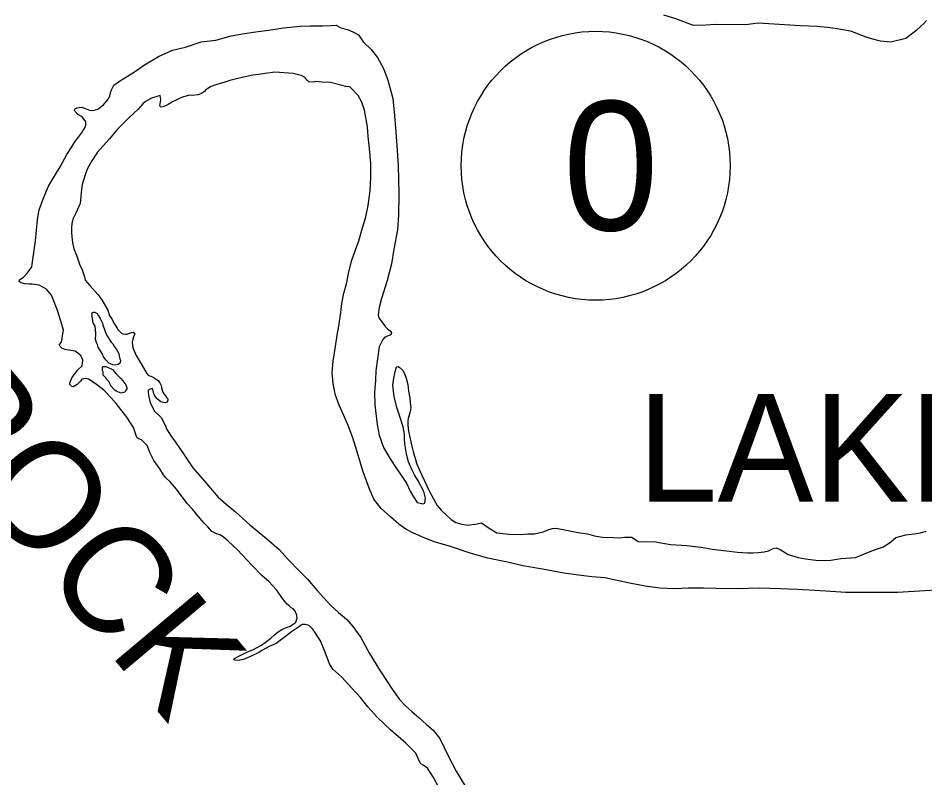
# Model space of a CAD drawing. Extents: x -83719 to 153526, y -11835 to 11446.
# Drawn here: x 8501.5 to 8649.8, y 1063.8 to 1188.1 of the extents above; entities that cross this region are included whole.
import ezdxf

# ---------------------------------------------------------------- set-up
doc = ezdxf.new("R2010")
doc.units = 0
for name, color, linetype in [('Level 11', 7, 'Continuous'), ('Level 27', 7, 'Continuous'), ('Level 9', 7, 'Continuous')]:
    doc.layers.add(name, color=color, linetype=linetype)

msp = doc.modelspace()

# ---------------------------------------------------------------- linework, layer by layer
at = {"layer": 'Level 11'}
msp.add_lwpolyline([(8607.04, 1188.67), (8609.03, 1188.09), (8611.88, 1186.97), (8614.02, 1187), (8615.5, 1187.12), (8620.47, 1187.09), (8622.52, 1187.37), (8629.47, 1186.9), (8632.19, 1186.81), (8633.85, 1186.62), (8635.13, 1186.49), (8637.62, 1186.05), (8639.44, 1185.35), (8640.14, 1185.05), (8641.25, 1184.72), (8642.47, 1184.42), (8644.23, 1184.22), (8646.69, 1184.84), (8648.46, 1186.23), (8649.61, 1187.23), (8650.07, 1187.71)], dxfattribs=at)
at = {"layer": 'Level 27'}
msp.add_circle((8595.95, 1163.97), 22, dxfattribs=at)
at = {"layer": 'Level 9'}
for points in [[(8510.18, 1127.89), (8509.84, 1128.22), (8510.23, 1129.29), (8511.22, 1130.57), (8511.95, 1131.21), (8512.07, 1132.14), (8511.73, 1132.94), (8510.79, 1133.63), (8509.72, 1133.79), (8509.15, 1133.88), (8508.62, 1134.11), (8508.15, 1134.61), (8508.57, 1135.14), (8508.86, 1137.05), (8508.51, 1138.38), (8507.89, 1140.28), (8507.38, 1141.71), (8506.93, 1142.8), (8506.09, 1143.76), (8504.92, 1144.45), (8503.78, 1144.58), (8503.22, 1144.6), (8502.55, 1144.66), (8501.98, 1144.79), (8501.65, 1145.05), (8501.71, 1145.29), (8502.34, 1145.76), (8503, 1146.44), (8503.72, 1147.41), (8503.94, 1149.02), (8504.31, 1151.69), (8504.65, 1155.2), (8504.93, 1156.77), (8505.52, 1158.38), (8506.4, 1160.52), (8506.95, 1161.56), (8508.33, 1163.81), (8509.44, 1165.79), (8510.27, 1167.07), (8510.76, 1167.91), (8511.32, 1168.65), (8511.81, 1169.32), (8512.07, 1169.69), (8512.34, 1170.09), (8512.53, 1170.59), (8512.56, 1171.13), (8511.95, 1171.96), (8511.25, 1172.35), (8510.78, 1172.85), (8510.67, 1173.08), (8510.81, 1173.28), (8511.14, 1173.45), (8511.8, 1173.56), (8512.34, 1173.4), (8513.14, 1173.07), (8513.71, 1173.01), (8514.51, 1173.22), (8515.43, 1173.96), (8516.19, 1174.84), (8516.39, 1175.24), (8516.68, 1176.31), (8517.13, 1177.15), (8518.03, 1177.79), (8520.64, 1179.45), (8522.13, 1180.5), (8524.42, 1181.86), (8526.71, 1182.88), (8528.84, 1183.37), (8531.4, 1184.23), (8533.83, 1184.52), (8536.32, 1185.22), (8538.52, 1185.6), (8540.75, 1185.93), (8542.44, 1186.18), (8544.87, 1186.54), (8547.6, 1186.8), (8549.27, 1186.88), (8551.3, 1186.87), (8552.7, 1186.91), (8553.5, 1186.96), (8554.24, 1186.53), (8555.34, 1186.24), (8556.24, 1185.88), (8557.15, 1185.39), (8557.89, 1184.23), (8559.24, 1183.01), (8560.25, 1181.68), (8561.24, 1179.89), (8561.95, 1177.96), (8562.78, 1174.97), (8563.01, 1172.13), (8563.2, 1170.16), (8563.42, 1167.3), (8563.62, 1163.96), (8563.68, 1161.76), (8563.77, 1159.32), (8563.7, 1155.88), (8563.52, 1153.48), (8562.95, 1150.34), (8562.54, 1147.93), (8561.84, 1145.22)], [(8559.06, 1159.84), (8559.17, 1162.08), (8559.15, 1164.32), (8558.96, 1166.78), (8558.74, 1168.75), (8558.63, 1170.32), (8558.13, 1173.08), (8557.69, 1174.38), (8557.11, 1175.44), (8555.73, 1176.86), (8555.06, 1176.92), (8554.23, 1177.15), (8552.59, 1177.6), (8551.12, 1177.65), (8550.72, 1177.68), (8550.16, 1177.74), (8549.79, 1177.64), (8549.02, 1177.7), (8548.79, 1177.93), (8548.42, 1178.33), (8548.32, 1178.49), (8547.78, 1178.75), (8546.48, 1179.08), (8543.48, 1179.28), (8541.88, 1179.06), (8541.21, 1178.96), (8539.88, 1178.78), (8538.35, 1178.46), (8536.99, 1178.11), (8536.09, 1177.9), (8535.13, 1177.59), (8534.16, 1177.32), (8533.63, 1177.15), (8533.03, 1176.94), (8532.5, 1176.63), (8532.37, 1176.57), (8532.11, 1176.33), (8531.94, 1176.13), (8531.45, 1175.79), (8530.85, 1175.55), (8529.91, 1175.47), (8529.55, 1175.54), (8528.52, 1175.26), (8527.79, 1174.98), (8527.29, 1174.71), (8526.73, 1174.41), (8526, 1174), (8525.57, 1173.76), (8525.3, 1173.66), (8524.93, 1173.55), (8524.73, 1173.59), (8524.63, 1173.85), (8524.69, 1174.15), (8524.73, 1174.39), (8524.82, 1174.82), (8524.68, 1175.45), (8523.29, 1175.01), (8522.29, 1174.5), (8521.86, 1174.09), (8521.1, 1173.25), (8519.55, 1171.83), (8518.83, 1171.06), (8517.64, 1169.91), (8516.42, 1168.4), (8515.4, 1167.22), (8514.47, 1166.18), (8513.52, 1164.76), (8512.8, 1163.52), (8512.54, 1162.82), (8512.09, 1161.45), (8511.92, 1160.91), (8511.83, 1160.07), (8511.74, 1158.97), (8511.68, 1158.3), (8511.59, 1157.77), (8511.33, 1157.17), (8510.94, 1156.33), (8510.45, 1155.32), (8510.28, 1154.82), (8510.19, 1153.95), (8510.17, 1153.02), (8510.24, 1152.42), (8510.38, 1151.42), (8510.59, 1150.38), (8511, 1149.32), (8511.55, 1147.69), (8511.89, 1147.13), (8512.34, 1145.8), (8512.44, 1145.23), (8513.22, 1144.37), (8514.5, 1142.88), (8515.17, 1142.05), (8515.55, 1141.39), (8516.12, 1140.36), (8516.43, 1139.49), (8516.84, 1138.83), (8517.11, 1138.23), (8517.42, 1137.7), (8517.79, 1137.17), (8518.43, 1136.54), (8518.66, 1136.45)], [(8651.68, 1094.52), (8649.78, 1094.43), (8645.39, 1094.15), (8636.89, 1094.13), (8633.62, 1094.34), (8630.89, 1094.51), (8628.89, 1094.62), (8626.18, 1094.73), (8622.68, 1094.83), (8619.22, 1094.73), (8615.59, 1094.79), (8613.59, 1094.84), (8611.09, 1094.88), (8608.92, 1094.76), (8606.45, 1094.83), (8604.02, 1095.18), (8601.48, 1095.65), (8597.44, 1096.55), (8595.34, 1096.73), (8593.57, 1096.91), (8590.76, 1097.31), (8587.26, 1097.98), (8584.05, 1098.52), (8581.51, 1099.12), (8578.31, 1099.79), (8575.43, 1100.6), (8572.06, 1101.73), (8569.55, 1102.44), (8567.51, 1103.26), (8565.94, 1103.94), (8564.9, 1104.53), (8563.76, 1105.32), (8562.38, 1106.54), (8561.84, 1107.01), (8560.83, 1107.9), (8559.68, 1109.42), (8558.87, 1111.21), (8557.91, 1113.91), (8556.87, 1117.34), (8556.22, 1119.47), (8555.43, 1121.46), (8554.72, 1123.09), (8554, 1124.82), (8553.39, 1126.41), (8553.21, 1127.21), (8553, 1128.34), (8552.85, 1130.14), (8553, 1132.02), (8553.41, 1134.39), (8553.66, 1136.23), (8553.91, 1137.73), (8554.26, 1139.94), (8554.44, 1141.41), (8554.76, 1143.11), (8555.24, 1144.89), (8555.49, 1146.36), (8556.01, 1148.37), (8556.59, 1150.04), (8557.18, 1151.68), (8557.82, 1153.82), (8558.37, 1155.63), (8558.75, 1157.47), (8559.06, 1159.84)], [(8561.84, 1145.22), (8560.93, 1142.27), (8560.51, 1140.8), (8560.39, 1139.56), (8560.46, 1139.1), (8560.8, 1138.63), (8561.27, 1137.97), (8561.51, 1137.67), (8561.88, 1137.31), (8562.32, 1136.98), (8562.55, 1136.62), (8562.46, 1136.28), (8561.46, 1135.9), (8561.1, 1135.53), (8560.54, 1134.36), (8560.23, 1132.39), (8559.98, 1130.42), (8559.9, 1128.88), (8559.78, 1126.88), (8559.83, 1124.84), (8560.2, 1121.64), (8560.55, 1119.88), (8561.24, 1117.85), (8562.35, 1116.02), (8563.47, 1114.26), (8564.45, 1112.87), (8564.99, 1112.01), (8565.6, 1110.75), (8566.15, 1109.78), (8566.76, 1108.86), (8567.22, 1108.79), (8567.66, 1108.67), (8568.02, 1108.77), (8568.08, 1109.57), (8567.84, 1110.67), (8566.92, 1112.4), (8566.31, 1113.42), (8565.87, 1114.25), (8565.32, 1115.55), (8565.08, 1116.55), (8564.91, 1117.45), (8564.73, 1118.52), (8564.69, 1119.25), (8564.65, 1120.08), (8564.44, 1121.25), (8563.88, 1123.11), (8563.44, 1124.44), (8562.99, 1126.24), (8562.74, 1128.07), (8562.86, 1128.88), (8563.15, 1130.28), (8563.34, 1131.02), (8563.37, 1131.05), (8563.64, 1131.12), (8563.98, 1130.92), (8564.45, 1130.39), (8564.75, 1129.8), (8564.96, 1129.23), (8565.2, 1128.2), (8565.35, 1127.1), (8565.52, 1125.97), (8565.6, 1125.23), (8565.71, 1124.37), (8565.67, 1124.06), (8565.55, 1123.53), (8565.29, 1122.59), (8565.23, 1122.29), (8565.2, 1121.52), (8565.31, 1120.56), (8565.48, 1119.79), (8565.8, 1118.33), (8566.07, 1117.23), (8566.69, 1115.16), (8567.44, 1113.47), (8568.77, 1110.68), (8569.72, 1108.89), (8570.03, 1108.39), (8570.73, 1107.59), (8571.58, 1106.74), (8572.28, 1106.11), (8573.05, 1105.58), (8573.82, 1105.36), (8574.99, 1105.17), (8576.55, 1105.38), (8577.29, 1105.52), (8578.53, 1104.7), (8579.8, 1103.91), (8581.74, 1103.67), (8583.64, 1103.62), (8584.84, 1103.73), (8585.94, 1103.74), (8587.37, 1104.06), (8588.3, 1104.43), (8588.89, 1104.6), (8589.46, 1104.68), (8590.9, 1104.39), (8593.33, 1103.91), (8594.63, 1103.73), (8595.77, 1103.4), (8597.07, 1103.18), (8598.81, 1103.13)], [(8515.27, 1133.17), (8514.58, 1134.3), (8514.45, 1134.73), (8514.28, 1135.03), (8514.17, 1135.36), (8514.13, 1135.53), (8514.13, 1135.83), (8514.16, 1136.13), (8514.16, 1136.46), (8514.15, 1136.73), (8514.08, 1137.1), (8514.11, 1137.23), (8514.04, 1137.73), (8513.73, 1138.29), (8513.66, 1138.56), (8513.62, 1138.99), (8513.58, 1139.19), (8513.58, 1139.56), (8513.58, 1139.69), (8513.54, 1139.86), (8513.57, 1139.96), (8513.81, 1140.03), (8514.01, 1140.03), (8514.38, 1139.81), (8514.61, 1139.41), (8514.96, 1138.88), (8515.26, 1138.22), (8515.4, 1137.68), (8515.47, 1137.52), (8515.68, 1136.85), (8515.99, 1136.19)], [(8518.66, 1136.45), (8519.03, 1136.42), (8519.26, 1136.42), (8519.69, 1136.56), (8520.06, 1136.69), (8520.26, 1136.76), (8520.53, 1136.43), (8520.49, 1136.33), (8520.46, 1136.23), (8520.36, 1135.96), (8520.24, 1135.59), (8520.11, 1135.09), (8520.25, 1134.19), (8520.76, 1132.93), (8521.61, 1131.54), (8522.18, 1130.54), (8522.52, 1129.98), (8522.73, 1129.68), (8522.83, 1129.65), (8523.16, 1129.55), (8523.56, 1129.39), (8524.03, 1129.06), (8524.4, 1128.79), (8524.64, 1128.46), (8524.84, 1128), (8524.98, 1127.43), (8525.15, 1126.9), (8525.32, 1126.63), (8525.56, 1126.3), (8525.76, 1126.07), (8525.96, 1125.81), (8525.96, 1125.61), (8525.83, 1125.27), (8525.54, 1125.2), (8525.23, 1125.23), (8524.8, 1125.36), (8524.57, 1125.52), (8524.2, 1125.82), (8523.82, 1126.32), (8523.65, 1126.65), (8523.51, 1127.35), (8523.41, 1127.52), (8522.91, 1127.38), (8522.75, 1127.21), (8522.75, 1126.84), (8522.83, 1126.18), (8523.07, 1125.18), (8523.78, 1123.82), (8524.89, 1122.79), (8525.54, 1121.53), (8525.81, 1120.8), (8526.62, 1119.54), (8527.23, 1118.74), (8528.62, 1116.65), (8530.07, 1114.57), (8531.93, 1112.35), (8534.18, 1109.77), (8535.49, 1108.61), (8537.01, 1107.33), (8539.39, 1105.21), (8542.08, 1103), (8544.17, 1101.16), (8545.68, 1099.47), (8547.47, 1097.65), (8548.78, 1096.33), (8550.4, 1094.48), (8552.62, 1092), (8553.86, 1090.87), (8554.54, 1090.31), (8555.24, 1089.72), (8556.22, 1088.56), (8557.54, 1086.77), (8558.96, 1084.18), (8560.59, 1081.49), (8561.84, 1079.57), (8562.68, 1078.34), (8563.87, 1076.65), (8564.88, 1075.53), (8565.85, 1074.67), (8567.06, 1073.65), (8568.27, 1072.56), (8569.38, 1071.6), (8570.43, 1070.25), (8571.82, 1067.42), (8573.15, 1064.93), (8575.35, 1061.18)], [(8515.99, 1136.19), (8516.67, 1135.13), (8516.94, 1134.83), (8517.25, 1134.34), (8517.52, 1134.04), (8517.93, 1133.25), (8518, 1132.81), (8518.08, 1132.38), (8518.21, 1132.12), (8518.18, 1131.78), (8517.99, 1131.54), (8517.82, 1131.44), (8517.36, 1131.37), (8516.96, 1131.4), (8516.32, 1131.65), (8515.85, 1132.18), (8515.44, 1132.71), (8515.27, 1133.17)], [(8515.38, 1129.7), (8515.37, 1130.24), (8515.27, 1130.47), (8515.26, 1130.94), (8515.26, 1130.97), (8515.36, 1131.11), (8515.49, 1131.14), (8515.83, 1131.15), (8516.2, 1130.98), (8516.9, 1130.63), (8517.51, 1129.94), (8517.81, 1129.61), (8518.09, 1129.34), (8518.25, 1129.14), (8518.59, 1128.78), (8519.07, 1128.12)], [(8570.31, 1062.27), (8569.42, 1063.89), (8568.44, 1065.39), (8567.74, 1065.91), (8567.34, 1066.11), (8567.06, 1066.61), (8566.52, 1067.84), (8564.87, 1069.49), (8562.42, 1071.63), (8560.23, 1073.71), (8558.65, 1075.43), (8557.5, 1076.99), (8556.08, 1078.48), (8554.43, 1080.27), (8552.95, 1081.59), (8552.38, 1082.45), (8551.69, 1084.38), (8550.91, 1086.24), (8549.66, 1088.13), (8549.05, 1088.76), (8548.42, 1088.92), (8547.95, 1088.91), (8547.16, 1088.37), (8546.2, 1087.69), (8545.2, 1086.95), (8543.65, 1085.83), (8542.52, 1085.29), (8541.46, 1084.74), (8540.83, 1084.34), (8539.5, 1083.65), (8538.34, 1083.18), (8537.38, 1083), (8536.91, 1083.09), (8536.77, 1083.29), (8537.47, 1083.7), (8538.2, 1084.04), (8538.96, 1084.45), (8539.86, 1084.79), (8540.59, 1085.13), (8541.28, 1085.54), (8542.08, 1086.12), (8542.81, 1086.69), (8543.4, 1087.23), (8543.86, 1087.6), (8544.59, 1088.08), (8545.19, 1088.38), (8545.99, 1088.66), (8546.62, 1089.07), (8546.91, 1089.3), (8547.11, 1089.97), (8547.07, 1090.44), (8546.8, 1091.07), (8546.46, 1091.47), (8546.12, 1091.66), (8545.79, 1091.96), (8545.48, 1092.26), (8544.88, 1092.95), (8543.73, 1094.58), (8542.48, 1095.93), (8541.41, 1096.86), (8539.69, 1098.61), (8537.33, 1101.12), (8535.82, 1102.54), (8535.01, 1103.27), (8534.44, 1103.6), (8533.91, 1103.72), (8533.14, 1104.15), (8532.5, 1104.91), (8531.93, 1105.44), (8531.18, 1106.33), (8529.97, 1107.79), (8529.13, 1108.72), (8527.37, 1111.03), (8526.36, 1112.26), (8525.65, 1112.92), (8525.22, 1113.42), (8524.67, 1114.38), (8523.66, 1115.77), (8523.08, 1116.93), (8522.57, 1118.2), (8521.66, 1119.15), (8521.19, 1119.28), (8520.92, 1119.45), (8520.79, 1119.81), (8520.31, 1121.14), (8519.23, 1122.84), (8517.5, 1125.05), (8516.7, 1126.01), (8515.58, 1127.17), (8514.74, 1127.86), (8514.04, 1128.36), (8513, 1129.05), (8512.53, 1129.14), (8511.9, 1129.04), (8511.64, 1128.7), (8511.11, 1128.19), (8510.48, 1127.82), (8510.18, 1127.89)], [(8519.07, 1128.12), (8519.27, 1127.69), (8519.24, 1127.46), (8519.05, 1127.12), (8518.92, 1126.95), (8518.72, 1126.85), (8518.32, 1126.74), (8517.48, 1127.1), (8517.28, 1127.26), (8516.64, 1127.95), (8516.57, 1128.15), (8516.3, 1128.65), (8515.86, 1129.11), (8515.79, 1129.28), (8515.38, 1129.7)], [(8598.81, 1103.13), (8599.81, 1103.11), (8600.71, 1103.19), (8601.84, 1103.2), (8602.88, 1102.51), (8605.71, 1102.44), (8608.18, 1101.99), (8610.88, 1101.82), (8613.19, 1101.54), (8614.99, 1101.26), (8617.33, 1100.98), (8619.16, 1100.73), (8620.79, 1100.65), (8621.73, 1100.63), (8622.53, 1100.67), (8623.53, 1100.81), (8624.22, 1100.98), (8624.99, 1101.33), (8625.49, 1101.43), (8626.12, 1101.2), (8627.43, 1100.35), (8629.1, 1099.86), (8630.3, 1099.64), (8631.94, 1099.46), (8633.04, 1099.4), (8634.44, 1099.42), (8636.04, 1099.73), (8638.43, 1099.86), (8641.42, 1101.09), (8643.05, 1101.61), (8644.21, 1102.45), (8645.07, 1103.16), (8646.7, 1103.58), (8648.03, 1103.76), (8649.09, 1103.93), (8649.99, 1104.18)]]:
    msp.add_lwpolyline(points, dxfattribs=at)

# ---------------------------------------------------------------- texts
at = {"layer": 'Level 27'}
msp.add_text('0', height=21.12, dxfattribs=at).set_placement((8590.57, 1153.41))
at = {"layer": 'Level 9'}
msp.add_text('ROCK', height=17.6, rotation=310, dxfattribs=at).set_placement((8482.49, 1124.48))
msp.add_text('LAKE', height=17.6, dxfattribs=at).set_placement((8602.8, 1109.02))

doc.saveas('drawing.dxf')
